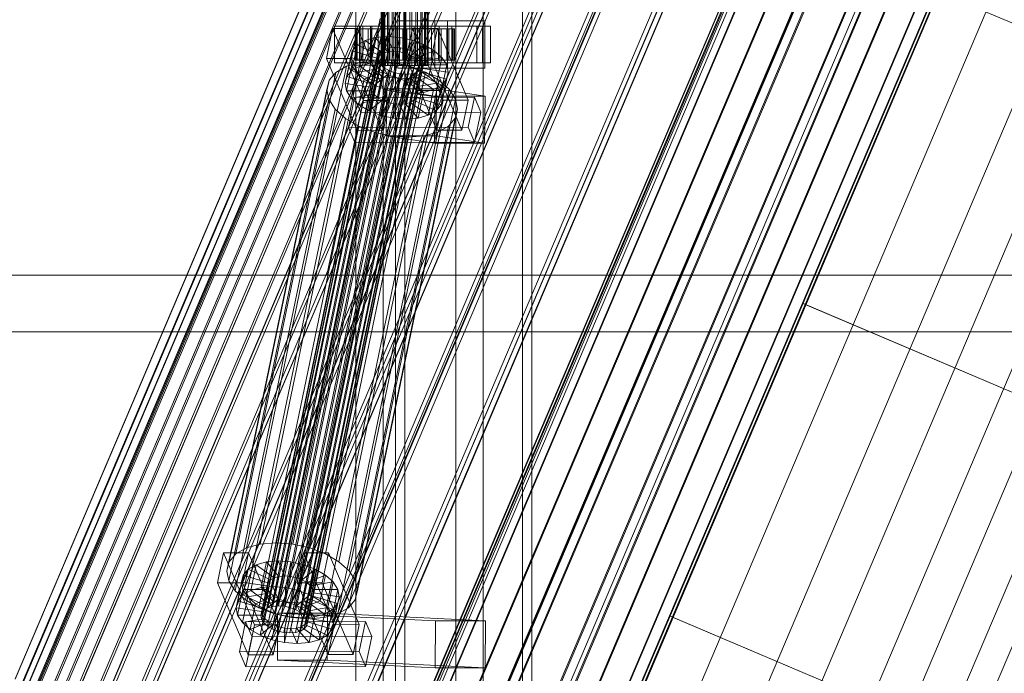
# Model space of a CAD drawing. Header units: millimetres. Extents: x -4738 to 65662, y -68080 to 6847.
# Tile 521 of 656: x 18107 to 18484, y -18381 to -18130. Entities that reach past the tile are written whole.
import ezdxf

# ---------------------------------------------------------------- set-up
doc = ezdxf.new("R2010")
doc.units = ezdxf.units.MM
doc.layers.add('superior_C02', color=7, linetype='Continuous', lineweight=0)
doc.layers.add('superior_C10', color=7, linetype='Continuous', lineweight=0)

msp = doc.modelspace()

# ---------------------------------------------------------------- linework, layer by layer
at = {"layer": 'superior_C02'}
for p, q in [((18235.837, -17550), (18235.837, -18450)), ((18246.269, -18450), (18246.269, -17550)), ((18274.019, -18450), (18274.019, -17550)), ((18284.451, -17550), (18284.451, -18450)), ((18250.979, -17575), (18250.979, -18425)), ((18254.556, -18425), (18254.556, -17575)), ((18299.47, -18425), (18299.47, -17575)), ((18303.047, -17575), (18303.047, -18425)), ((18245.488, -18148), (18245.488, -17852)), ((18245.699, -18148), (18245.699, -17852)), ((18245.889, -18148), (18245.889, -17852)), ((18246.509, -18148), (18246.509, -17852)), ((18246.876, -18148), (18246.876, -17852)), ((18247.862, -18148), (18247.862, -17852)), ((18248.382, -18148), (18248.382, -17852)), ((18249.666, -18148), (18249.666, -17852)), ((18250.303, -18148), (18250.303, -17852)), ((18251.798, -18148), (18251.798, -17852)), ((18252.508, -18148), (18252.508, -17852)), ((18254.113, -18148), (18254.113, -17852)), ((18254.848, -18148), (18254.848, -17852)), ((18256.453, -18148), (18256.453, -17852)), ((18257.163, -18148), (18257.163, -17852)), ((18258.658, -18148), (18258.658, -17852)), ((18259.295, -18148), (18259.295, -17852)), ((18260.579, -18148), (18260.579, -17852)), ((18261.099, -18148), (18261.099, -17852)), ((18262.084, -18148), (18262.084, -17852)), ((18262.452, -18148), (18262.452, -17852)), ((18263.071, -17852), (18263.071, -18148)), ((18263.262, -18148), (18263.262, -17852)), ((18263.473, -18148), (18263.473, -17852)), ((18245.131, -18130), (18224.729, -18228.298)), ((18226.507, -18228.298), (18246.91, -18130)), ((18270.881, -18131), (18251.79, -18131)), ((18251.79, -18131), (18251.79, -18149)), ((18265.977, -18131), (18251.79, -18131)), ((18265.977, -18149), (18265.977, -18131)), ((18265.977, -18131), (18285.068, -18131)), ((18270.881, -18149), (18270.881, -18131)), ((18270.881, -18131), (18285.068, -18131)), ((18285.068, -18131), (18285.068, -18149)), ((18226.891, -18133.859), (18224.511, -18145.327)), ((18236.437, -18133.847), (18226.891, -18133.859)), ((18238.642, -18161.391), (18226.891, -18133.859)), ((18237.125, -18133), (18227.58, -18133)), ((18227.58, -18133), (18227.58, -18147)), ((18241.886, -18133), (18227.58, -18133)), ((18234.057, -18145.315), (18236.437, -18133.847)), ((18235.942, -18134), (18235.496, -18134)), ((18235.496, -18134), (18245.488, -18134)), ((18235.496, -18146), (18235.496, -18134)), ((18235.496, -18134), (18236.344, -18134)), ((18237.652, -18134), (18235.942, -18134)), ((18235.942, -18134), (18245.699, -18134)), ((18235.942, -18146), (18235.942, -18134)), ((18236.344, -18134), (18245.889, -18134)), ((18236.344, -18146), (18236.344, -18134)), ((18236.344, -18134), (18238.428, -18134)), ((18236.437, -18133.847), (18248.187, -18161.379)), ((18237.125, -18147), (18237.125, -18133)), ((18237.125, -18133), (18251.432, -18133)), ((18240.508, -18134), (18237.652, -18134)), ((18237.652, -18134), (18246.509, -18134)), ((18237.652, -18146), (18237.652, -18134)), ((18284.245, -18133), (18238.426, -18133)), ((18238.426, -18133), (18238.426, -18147)), ((18241.407, -18133), (18238.426, -18133)), ((18238.428, -18134), (18246.876, -18134)), ((18238.428, -18146), (18238.428, -18134)), ((18238.428, -18134), (18241.605, -18134)), ((18244.316, -18134), (18240.508, -18134)), ((18240.508, -18134), (18247.862, -18134)), ((18240.508, -18146), (18240.508, -18134)), ((18241.407, -18147), (18241.407, -18133)), ((18241.407, -18133), (18287.225, -18133)), ((18241.605, -18134), (18248.382, -18134)), ((18241.605, -18146), (18241.605, -18134)), ((18241.605, -18134), (18245.66, -18134)), ((18241.886, -18147), (18241.886, -18133)), ((18241.886, -18133), (18251.432, -18133)), ((18248.817, -18134), (18244.316, -18134)), ((18244.316, -18134), (18249.666, -18134)), ((18244.316, -18146), (18244.316, -18134)), ((18245.488, -18134), (18245.699, -18134)), ((18245.488, -18134), (18245.488, -18146)), ((18245.889, -18134), (18245.488, -18134)), ((18245.66, -18134), (18250.303, -18134)), ((18245.66, -18146), (18245.66, -18134)), ((18245.66, -18134), (18250.316, -18134)), ((18245.699, -18134), (18246.509, -18134)), ((18245.699, -18134), (18245.699, -18146)), ((18245.889, -18134), (18245.889, -18146)), ((18246.876, -18134), (18245.889, -18134)), ((18246.509, -18134), (18247.862, -18134)), ((18246.509, -18134), (18246.509, -18146)), ((18246.876, -18134), (18246.876, -18146)), ((18248.382, -18134), (18246.876, -18134)), ((18247.862, -18134), (18249.666, -18134)), ((18247.862, -18134), (18247.862, -18146)), ((18248.382, -18134), (18248.382, -18146)), ((18250.303, -18134), (18248.382, -18134)), ((18253.704, -18134), (18248.817, -18134)), ((18248.817, -18134), (18251.798, -18134)), ((18248.817, -18146), (18248.817, -18134)), ((18249.666, -18134), (18251.798, -18134)), ((18249.666, -18134), (18249.666, -18146)), ((18250.303, -18134), (18250.303, -18146)), ((18252.508, -18134), (18250.303, -18134)), ((18250.316, -18134), (18252.508, -18134)), ((18250.316, -18146), (18250.316, -18134)), ((18250.316, -18134), (18255.256, -18134)), ((18251.432, -18133), (18251.432, -18147)), ((18251.798, -18134), (18254.113, -18134)), ((18251.798, -18134), (18251.798, -18146)), ((18252.508, -18134), (18252.508, -18146)), ((18254.848, -18134), (18252.508, -18134)), ((18258.644, -18134), (18253.704, -18134)), ((18253.704, -18134), (18254.113, -18134)), ((18253.704, -18146), (18253.704, -18134)), ((18254.113, -18134), (18256.453, -18134)), ((18254.113, -18134), (18254.113, -18146)), ((18255.256, -18134), (18254.848, -18134)), ((18254.848, -18134), (18254.848, -18146)), ((18257.163, -18134), (18254.848, -18134)), ((18257.437, -18133.821), (18255.057, -18145.289)), ((18255.256, -18146), (18255.256, -18134)), ((18255.256, -18134), (18260.143, -18134)), ((18258.644, -18134), (18256.453, -18134)), ((18256.453, -18134), (18258.658, -18134)), ((18256.453, -18134), (18256.453, -18146)), ((18260.143, -18134), (18257.163, -18134)), ((18257.163, -18134), (18257.163, -18146)), ((18259.295, -18134), (18257.163, -18134)), ((18266.982, -18133.809), (18257.437, -18133.821)), ((18269.187, -18161.353), (18257.437, -18133.821)), ((18267.671, -18133), (18258.125, -18133)), ((18258.125, -18133), (18258.125, -18147)), ((18272.432, -18133), (18258.125, -18133)), ((18263.301, -18134), (18258.644, -18134)), ((18258.644, -18146), (18258.644, -18134)), ((18263.301, -18134), (18258.658, -18134)), ((18258.658, -18134), (18260.579, -18134)), ((18258.658, -18134), (18258.658, -18146)), ((18264.645, -18134), (18259.295, -18134)), ((18259.295, -18134), (18259.295, -18146)), ((18261.099, -18134), (18259.295, -18134)), ((18260.143, -18146), (18260.143, -18134)), ((18260.143, -18134), (18264.645, -18134)), ((18267.356, -18134), (18260.579, -18134)), ((18260.579, -18134), (18262.084, -18134)), ((18260.579, -18134), (18260.579, -18146)), ((18268.453, -18134), (18261.099, -18134)), ((18261.099, -18134), (18261.099, -18146)), ((18262.452, -18134), (18261.099, -18134)), ((18270.533, -18134), (18262.084, -18134)), ((18262.084, -18134), (18263.071, -18134)), ((18262.084, -18134), (18262.084, -18146)), ((18271.309, -18134), (18262.452, -18134)), ((18262.452, -18134), (18262.452, -18146)), ((18263.262, -18134), (18262.452, -18134)), ((18263.071, -18134), (18272.617, -18134)), ((18263.071, -18146), (18263.071, -18134)), ((18263.071, -18134), (18263.473, -18134)), ((18273.019, -18134), (18263.262, -18134)), ((18263.262, -18134), (18263.262, -18146)), ((18263.473, -18134), (18263.262, -18134)), ((18267.356, -18134), (18263.301, -18134)), ((18263.301, -18146), (18263.301, -18134)), ((18273.465, -18134), (18263.473, -18134)), ((18263.473, -18134), (18263.473, -18146)), ((18264.602, -18145.277), (18266.982, -18133.809)), ((18264.645, -18146), (18264.645, -18134)), ((18264.645, -18134), (18268.453, -18134)), ((18266.982, -18133.809), (18278.733, -18161.341)), ((18270.533, -18134), (18267.356, -18134)), ((18267.356, -18146), (18267.356, -18134)), ((18267.671, -18147), (18267.671, -18133)), ((18267.671, -18133), (18281.977, -18133)), ((18268.453, -18146), (18268.453, -18134)), ((18268.453, -18134), (18271.309, -18134)), ((18272.617, -18134), (18270.533, -18134)), ((18270.533, -18146), (18270.533, -18134)), ((18271.309, -18146), (18271.309, -18134)), ((18271.309, -18134), (18273.019, -18134)), ((18272.432, -18147), (18272.432, -18133)), ((18272.432, -18133), (18281.977, -18133)), ((18272.617, -18134), (18272.617, -18146)), ((18273.465, -18134), (18272.617, -18134)), ((18273.019, -18146), (18273.019, -18134)), ((18273.019, -18134), (18273.465, -18134)), ((18273.465, -18146), (18273.465, -18134)), ((18281.977, -18133), (18281.977, -18147)), ((18284.245, -18147), (18284.245, -18133)), ((18284.245, -18133), (18287.225, -18133)), ((18287.225, -18133), (18287.225, -18147)), ((18239.301, -18138.419), (18236.284, -18140.156)), ((18237.261, -18148.249), (18239.301, -18138.419)), ((18243.21, -18137.325), (18239.301, -18138.419)), ((18239.301, -18138.419), (18246.194, -18143.38)), ((18241.17, -18147.155), (18243.21, -18137.325)), ((18247.746, -18136.948), (18243.21, -18137.325)), ((18243.21, -18137.325), (18248.046, -18142.862)), ((18245.706, -18146.777), (18247.746, -18136.948)), ((18252.599, -18137.313), (18247.746, -18136.948)), ((18247.746, -18136.948), (18250.194, -18142.683)), ((18250.558, -18147.143), (18252.599, -18137.313)), ((18252.599, -18137.313), (18252.493, -18142.856)), ((18257.437, -18138.396), (18252.599, -18137.313)), ((18257.437, -18138.396), (18254.785, -18143.369)), ((18255.397, -18148.226), (18257.437, -18138.396)), ((18261.933, -18140.123), (18257.437, -18138.396)), ((18200.729, -18356.363), (18245.105, -18142.565)), ((18202.158, -18355.541), (18246.534, -18141.742)), ((18204.01, -18355.022), (18248.386, -18141.224)), ((18206.159, -18354.844), (18250.534, -18141.045)), ((18208.457, -18355.017), (18252.833, -18141.218)), ((18210.749, -18355.53), (18255.125, -18141.731)), ((18212.879, -18356.348), (18257.254, -18142.549)), ((18232.325, -18152.246), (18234.365, -18142.416)), ((18234.365, -18142.416), (18233.675, -18145.047)), ((18234.244, -18149.985), (18236.284, -18140.156)), ((18236.284, -18140.156), (18234.365, -18142.416)), ((18234.365, -18142.416), (18243.856, -18145.274)), ((18236.284, -18140.156), (18244.765, -18144.203)), ((18245.105, -18142.565), (18244.196, -18143.635)), ((18246.534, -18141.742), (18245.105, -18142.565)), ((18248.386, -18141.224), (18246.534, -18141.742)), ((18250.534, -18141.045), (18248.386, -18141.224)), ((18252.833, -18141.218), (18250.534, -18141.045)), ((18255.125, -18141.731), (18252.833, -18141.218)), ((18257.254, -18142.549), (18255.125, -18141.731)), ((18261.933, -18140.123), (18256.914, -18144.188)), ((18259.076, -18143.617), (18257.254, -18142.549)), ((18265.778, -18142.377), (18258.736, -18145.255)), ((18259.893, -18149.953), (18261.933, -18140.123)), ((18265.778, -18142.377), (18261.933, -18140.123)), ((18263.738, -18152.207), (18265.778, -18142.377)), ((18268.712, -18145.003), (18265.778, -18142.377)), ((18199.493, -18358.68), (18243.869, -18144.881)), ((18199.771, -18360.017), (18244.146, -18146.218)), ((18199.82, -18357.434), (18244.196, -18143.635)), ((18214.7, -18357.415), (18259.076, -18143.617)), ((18216.09, -18358.659), (18260.465, -18144.861)), ((18261.328, -18146.196), (18216.953, -18359.995)), ((18224.511, -18145.327), (18234.057, -18145.315)), ((18224.511, -18145.327), (18236.262, -18172.859)), ((18231.635, -18154.877), (18233.675, -18145.047)), ((18233.675, -18145.047), (18243.529, -18146.52)), ((18233.675, -18145.047), (18234.261, -18147.868)), ((18245.807, -18172.847), (18234.057, -18145.315)), ((18245.488, -18146), (18235.496, -18146)), ((18235.496, -18146), (18235.942, -18146)), ((18236.344, -18146), (18235.496, -18146)), ((18245.699, -18146), (18235.942, -18146)), ((18235.942, -18146), (18237.652, -18146)), ((18245.889, -18146), (18236.344, -18146)), ((18238.428, -18146), (18236.344, -18146)), ((18246.509, -18146), (18237.652, -18146)), ((18237.652, -18146), (18240.508, -18146)), ((18246.876, -18146), (18238.428, -18146)), ((18241.605, -18146), (18238.428, -18146)), ((18247.862, -18146), (18240.508, -18146)), ((18240.508, -18146), (18244.316, -18146)), ((18248.382, -18146), (18241.605, -18146)), ((18245.66, -18146), (18241.605, -18146)), ((18243.856, -18145.274), (18241.815, -18155.103)), ((18244.765, -18144.203), (18242.724, -18154.033)), ((18243.529, -18146.52), (18243.856, -18145.274)), ((18243.856, -18145.274), (18244.765, -18144.203)), ((18244.196, -18143.635), (18243.869, -18144.881)), ((18243.869, -18144.881), (18244.146, -18146.218)), ((18244.146, -18146.218), (18245.009, -18147.554)), ((18246.194, -18143.38), (18244.154, -18153.21)), ((18249.666, -18146), (18244.316, -18146)), ((18244.316, -18146), (18248.817, -18146)), ((18244.765, -18144.203), (18246.194, -18143.38)), ((18245.699, -18146), (18245.488, -18146)), ((18245.488, -18146), (18245.889, -18146)), ((18250.303, -18146), (18245.66, -18146)), ((18250.316, -18146), (18245.66, -18146)), ((18246.509, -18146), (18245.699, -18146)), ((18245.889, -18146), (18246.876, -18146)), ((18248.046, -18142.862), (18246.005, -18152.692)), ((18246.194, -18143.38), (18248.046, -18142.862)), ((18247.862, -18146), (18246.509, -18146)), ((18246.876, -18146), (18248.382, -18146)), ((18249.666, -18146), (18247.862, -18146)), ((18248.046, -18142.862), (18250.194, -18142.683)), ((18250.194, -18142.683), (18248.154, -18152.513)), ((18248.382, -18146), (18250.303, -18146)), ((18251.798, -18146), (18248.817, -18146)), ((18248.817, -18146), (18253.704, -18146)), ((18251.798, -18146), (18249.666, -18146)), ((18250.194, -18142.683), (18252.493, -18142.856)), ((18250.303, -18146), (18252.508, -18146)), ((18252.508, -18146), (18250.316, -18146)), ((18255.256, -18146), (18250.316, -18146)), ((18252.493, -18142.856), (18250.452, -18152.686)), ((18254.113, -18146), (18251.798, -18146)), ((18252.493, -18142.856), (18254.785, -18143.369)), ((18252.508, -18146), (18254.848, -18146)), ((18254.785, -18143.369), (18252.744, -18153.199)), ((18254.113, -18146), (18253.704, -18146)), ((18253.704, -18146), (18258.644, -18146)), ((18256.453, -18146), (18254.113, -18146)), ((18254.785, -18143.369), (18256.914, -18144.188)), ((18254.848, -18146), (18255.256, -18146)), ((18254.848, -18146), (18257.163, -18146)), ((18256.914, -18144.188), (18254.874, -18154.017)), ((18255.057, -18145.289), (18264.602, -18145.277)), ((18255.057, -18145.289), (18266.807, -18172.821)), ((18260.143, -18146), (18255.256, -18146)), ((18258.658, -18146), (18256.453, -18146)), ((18256.453, -18146), (18258.644, -18146)), ((18258.736, -18145.255), (18256.695, -18155.085)), ((18256.914, -18144.188), (18258.736, -18145.255)), ((18257.163, -18146), (18260.143, -18146)), ((18257.163, -18146), (18259.295, -18146)), ((18258.644, -18146), (18263.301, -18146)), ((18260.579, -18146), (18258.658, -18146)), ((18258.658, -18146), (18263.301, -18146)), ((18258.736, -18145.255), (18260.125, -18146.499)), ((18260.465, -18144.861), (18259.076, -18143.617)), ((18259.295, -18146), (18264.645, -18146)), ((18259.295, -18146), (18261.099, -18146)), ((18268.712, -18145.003), (18260.125, -18146.499)), ((18264.645, -18146), (18260.143, -18146)), ((18261.328, -18146.196), (18260.465, -18144.861)), ((18262.084, -18146), (18260.579, -18146)), ((18260.579, -18146), (18267.356, -18146)), ((18261.099, -18146), (18268.453, -18146)), ((18261.099, -18146), (18262.452, -18146)), ((18261.606, -18147.533), (18261.328, -18146.196)), ((18263.071, -18146), (18262.084, -18146)), ((18262.084, -18146), (18270.533, -18146)), ((18262.452, -18146), (18271.309, -18146)), ((18262.452, -18146), (18263.262, -18146)), ((18272.617, -18146), (18263.071, -18146)), ((18263.473, -18146), (18263.071, -18146)), ((18263.262, -18146), (18273.019, -18146)), ((18263.262, -18146), (18263.473, -18146)), ((18263.301, -18146), (18267.356, -18146)), ((18263.473, -18146), (18273.465, -18146)), ((18276.353, -18172.809), (18264.602, -18145.277)), ((18268.453, -18146), (18264.645, -18146)), ((18266.672, -18154.833), (18268.712, -18145.003)), ((18267.356, -18146), (18270.533, -18146)), ((18271.309, -18146), (18268.453, -18146)), ((18270.534, -18147.823), (18268.712, -18145.003)), ((18270.533, -18146), (18272.617, -18146)), ((18273.019, -18146), (18271.309, -18146)), ((18272.617, -18146), (18273.465, -18146)), ((18273.465, -18146), (18273.019, -18146)), ((18193.915, -18332.659), (18232.169, -18148.35)), ((18199.141, -18331.197), (18237.396, -18146.887)), ((18200.634, -18361.352), (18245.009, -18147.554)), ((18202.024, -18362.596), (18246.399, -18148.798)), ((18203.845, -18363.664), (18248.221, -18149.865)), ((18205.204, -18330.692), (18243.459, -18146.383)), ((18211.691, -18331.181), (18249.946, -18146.872)), ((18215.995, -18363.648), (18260.37, -18149.85)), ((18216.903, -18362.578), (18261.279, -18148.779)), ((18217.23, -18361.332), (18261.606, -18147.533)), ((18218.16, -18332.629), (18256.415, -18148.32)), ((18227.58, -18147), (18237.125, -18147)), ((18227.58, -18147), (18241.886, -18147)), ((18232.169, -18148.35), (18228.136, -18150.672)), ((18237.396, -18146.887), (18232.169, -18148.35)), ((18232.221, -18157.698), (18234.261, -18147.868)), ((18232.325, -18152.246), (18234.244, -18149.985)), ((18234.244, -18149.985), (18237.261, -18148.249)), ((18242.724, -18154.033), (18234.244, -18149.985)), ((18234.261, -18147.868), (18243.806, -18147.856)), ((18234.261, -18147.868), (18236.083, -18150.688)), ((18236.083, -18150.688), (18244.669, -18149.192)), ((18251.432, -18147), (18237.125, -18147)), ((18237.261, -18148.249), (18241.17, -18147.155)), ((18244.154, -18153.21), (18237.261, -18148.249)), ((18243.459, -18146.383), (18237.396, -18146.887)), ((18238.426, -18147), (18284.245, -18147)), ((18238.426, -18147), (18241.407, -18147)), ((18241.17, -18147.155), (18245.706, -18146.777)), ((18246.005, -18152.692), (18241.17, -18147.155)), ((18287.225, -18147), (18241.407, -18147)), ((18243.529, -18146.52), (18241.489, -18156.35)), ((18243.806, -18147.856), (18241.766, -18157.686)), ((18251.432, -18147), (18241.886, -18147)), ((18244.669, -18149.192), (18242.629, -18159.022)), ((18249.946, -18146.872), (18243.459, -18146.383)), ((18243.806, -18147.856), (18243.529, -18146.52)), ((18244.669, -18149.192), (18243.806, -18147.856)), ((18246.059, -18150.436), (18244.669, -18149.192)), ((18245.009, -18147.554), (18246.399, -18148.798)), ((18245.889, -18148), (18245.488, -18148)), ((18245.488, -18148), (18245.699, -18148)), ((18245.699, -18148), (18246.509, -18148)), ((18248.154, -18152.513), (18245.706, -18146.777)), ((18245.706, -18146.777), (18250.558, -18147.143)), ((18246.876, -18148), (18245.889, -18148)), ((18246.399, -18148.798), (18248.221, -18149.865)), ((18246.509, -18148), (18247.862, -18148)), ((18248.382, -18148), (18246.876, -18148)), ((18247.862, -18148), (18249.666, -18148)), ((18248.221, -18149.865), (18250.35, -18150.683)), ((18250.303, -18148), (18248.382, -18148)), ((18249.666, -18148), (18251.798, -18148)), ((18256.415, -18148.32), (18249.946, -18146.872)), ((18252.508, -18148), (18250.303, -18148)), ((18250.452, -18152.686), (18250.558, -18147.143)), ((18250.558, -18147.143), (18255.397, -18148.226)), ((18251.79, -18149), (18270.881, -18149)), ((18265.977, -18149), (18251.79, -18149)), ((18251.798, -18148), (18254.113, -18148)), ((18254.848, -18148), (18252.508, -18148)), ((18252.744, -18153.199), (18255.397, -18148.226)), ((18254.113, -18148), (18256.453, -18148)), ((18257.163, -18148), (18254.848, -18148)), ((18254.874, -18154.017), (18259.893, -18149.953)), ((18255.397, -18148.226), (18259.893, -18149.953)), ((18262.424, -18150.629), (18256.415, -18148.32)), ((18256.453, -18148), (18258.658, -18148)), ((18259.295, -18148), (18257.163, -18148)), ((18260.125, -18146.499), (18258.085, -18156.329)), ((18258.125, -18147), (18267.671, -18147)), ((18258.125, -18147), (18272.432, -18147)), ((18258.658, -18148), (18260.579, -18148)), ((18258.941, -18150.672), (18260.37, -18149.85)), ((18258.948, -18157.665), (18260.988, -18147.835)), ((18261.266, -18149.171), (18259.226, -18159.001)), ((18261.099, -18148), (18259.295, -18148)), ((18259.893, -18149.953), (18263.738, -18152.207)), ((18260.125, -18146.499), (18260.988, -18147.835)), ((18260.37, -18149.85), (18261.279, -18148.779)), ((18260.579, -18148), (18262.084, -18148)), ((18261.266, -18149.171), (18260.939, -18150.417)), ((18260.988, -18147.835), (18270.534, -18147.823)), ((18260.988, -18147.835), (18261.266, -18149.171)), ((18262.452, -18148), (18261.099, -18148)), ((18271.12, -18150.644), (18261.266, -18149.171)), ((18261.279, -18148.779), (18261.606, -18147.533)), ((18262.084, -18148), (18263.071, -18148)), ((18263.262, -18148), (18262.452, -18148)), ((18263.071, -18148), (18263.473, -18148)), ((18263.473, -18148), (18263.262, -18148)), ((18285.068, -18149), (18265.977, -18149)), ((18281.977, -18147), (18267.671, -18147)), ((18270.534, -18147.823), (18268.494, -18157.653)), ((18271.12, -18150.644), (18270.534, -18147.823)), ((18285.068, -18149), (18270.881, -18149)), ((18281.977, -18147), (18272.432, -18147)), ((18287.225, -18147), (18284.245, -18147)), ((18187.316, -18338.003), (18225.571, -18153.694)), ((18189.881, -18334.981), (18228.136, -18150.672)), ((18205.974, -18364.482), (18250.35, -18150.683)), ((18208.267, -18364.995), (18252.642, -18151.196)), ((18210.565, -18365.168), (18254.941, -18151.369)), ((18212.714, -18364.989), (18257.089, -18151.191)), ((18214.565, -18364.471), (18258.941, -18150.672)), ((18224.17, -18334.938), (18262.424, -18150.629)), ((18225.571, -18153.694), (18224.648, -18157.211)), ((18228.136, -18150.672), (18225.571, -18153.694)), ((18229.311, -18337.95), (18267.565, -18153.641)), ((18231.635, -18154.877), (18232.325, -18152.246)), ((18241.815, -18155.103), (18232.325, -18152.246)), ((18234.042, -18160.518), (18236.083, -18150.688)), ((18236.083, -18150.688), (18239.016, -18153.314)), ((18236.976, -18163.144), (18239.016, -18153.314)), ((18239.016, -18153.314), (18246.059, -18150.436)), ((18239.016, -18153.314), (18242.862, -18155.567)), ((18244.154, -18153.21), (18242.724, -18154.033)), ((18242.862, -18155.567), (18247.881, -18151.503)), ((18246.059, -18150.436), (18244.019, -18160.266)), ((18246.005, -18152.692), (18244.154, -18153.21)), ((18247.881, -18151.503), (18245.84, -18161.333)), ((18248.154, -18152.513), (18246.005, -18152.692)), ((18247.881, -18151.503), (18246.059, -18150.436)), ((18247.357, -18157.295), (18250.01, -18152.321)), ((18250.01, -18152.321), (18247.881, -18151.503)), ((18250.01, -18152.321), (18247.97, -18162.151)), ((18250.452, -18152.686), (18248.154, -18152.513)), ((18252.302, -18152.835), (18250.01, -18152.321)), ((18252.302, -18152.835), (18250.262, -18162.664)), ((18250.35, -18150.683), (18252.642, -18151.196)), ((18252.744, -18153.199), (18250.452, -18152.686)), ((18252.196, -18158.378), (18252.302, -18152.835)), ((18254.601, -18153.008), (18252.302, -18152.835)), ((18254.601, -18153.008), (18252.56, -18162.837)), ((18252.642, -18151.196), (18254.941, -18151.369)), ((18254.874, -18154.017), (18252.744, -18153.199)), ((18256.749, -18152.829), (18254.601, -18153.008)), ((18257.049, -18158.743), (18254.601, -18153.008)), ((18256.749, -18152.829), (18254.709, -18162.659)), ((18254.941, -18151.369), (18257.089, -18151.191)), ((18258.601, -18152.311), (18256.561, -18162.14)), ((18256.695, -18155.085), (18263.738, -18152.207)), ((18258.601, -18152.311), (18256.749, -18152.829)), ((18261.584, -18158.366), (18256.749, -18152.829)), ((18257.089, -18151.191), (18258.941, -18150.672)), ((18260.03, -18151.488), (18257.99, -18161.318)), ((18260.03, -18151.488), (18258.601, -18152.311)), ((18265.494, -18157.272), (18258.601, -18152.311)), ((18260.939, -18150.417), (18258.899, -18160.247)), ((18260.939, -18150.417), (18260.03, -18151.488)), ((18268.511, -18155.535), (18260.03, -18151.488)), ((18270.43, -18153.275), (18260.939, -18150.417)), ((18267.565, -18153.641), (18262.424, -18150.629)), ((18263.738, -18152.207), (18266.672, -18154.833)), ((18271.487, -18157.152), (18267.565, -18153.641)), ((18268.389, -18163.105), (18270.43, -18153.275)), ((18268.511, -18155.535), (18270.43, -18153.275)), ((18269.079, -18160.474), (18271.12, -18150.644)), ((18270.43, -18153.275), (18271.12, -18150.644)), ((18186.394, -18341.52), (18224.648, -18157.211)), ((18224.648, -18157.211), (18225.431, -18160.982)), ((18241.489, -18156.35), (18231.635, -18154.877)), ((18232.221, -18157.698), (18231.635, -18154.877)), ((18233.232, -18341.461), (18271.487, -18157.152)), ((18240.822, -18165.397), (18242.862, -18155.567)), ((18241.815, -18155.103), (18241.489, -18156.35)), ((18241.489, -18156.35), (18241.766, -18157.686)), ((18242.724, -18154.033), (18241.815, -18155.103)), ((18242.862, -18155.567), (18247.357, -18157.295)), ((18245.317, -18167.125), (18247.357, -18157.295)), ((18247.586, -18156.962), (18247.339, -18174.943)), ((18247.357, -18157.295), (18252.196, -18158.378)), ((18266.677, -18156.962), (18247.586, -18156.962)), ((18266.095, -18159.83), (18247.586, -18156.962)), ((18256.695, -18155.085), (18254.874, -18154.017)), ((18258.085, -18156.329), (18256.695, -18155.085)), ((18258.085, -18156.329), (18266.672, -18154.833)), ((18258.948, -18157.665), (18258.085, -18156.329)), ((18268.494, -18157.653), (18258.948, -18157.665)), ((18261.584, -18158.366), (18265.494, -18157.272)), ((18263.453, -18167.102), (18265.494, -18157.272)), ((18265.494, -18157.272), (18268.511, -18155.535)), ((18266.429, -18174.943), (18266.677, -18156.962)), ((18266.47, -18165.365), (18268.511, -18155.535)), ((18266.672, -18154.833), (18268.494, -18157.653)), ((18266.677, -18156.962), (18285.186, -18159.83)), ((18268.494, -18157.653), (18269.079, -18160.474)), ((18273.923, -18160.922), (18271.487, -18157.152)), ((18187.177, -18345.291), (18225.431, -18160.982)), ((18225.431, -18160.982), (18227.867, -18164.752)), ((18241.766, -18157.686), (18232.221, -18157.698)), ((18234.042, -18160.518), (18232.221, -18157.698)), ((18235.289, -18160.247), (18232.908, -18171.715)), ((18242.629, -18159.022), (18234.042, -18160.518)), ((18236.976, -18163.144), (18234.042, -18160.518)), ((18281.107, -18160.19), (18235.289, -18160.247)), ((18237.737, -18165.983), (18235.289, -18160.247)), ((18273.923, -18160.922), (18235.668, -18345.231)), ((18236.262, -18172.859), (18238.642, -18161.391)), ((18244.019, -18160.266), (18236.976, -18163.144)), ((18238.642, -18161.391), (18248.187, -18161.379)), ((18245.84, -18161.333), (18240.822, -18165.397)), ((18241.766, -18157.686), (18242.629, -18159.022)), ((18242.629, -18159.022), (18244.019, -18160.266)), ((18244.019, -18160.266), (18245.84, -18161.333)), ((18248.187, -18161.379), (18245.807, -18172.847)), ((18245.84, -18161.333), (18247.97, -18162.151)), ((18250.156, -18168.208), (18252.196, -18158.378)), ((18252.196, -18158.378), (18257.049, -18158.743)), ((18255.008, -18168.573), (18257.049, -18158.743)), ((18256.561, -18162.14), (18257.99, -18161.318)), ((18257.049, -18158.743), (18261.584, -18158.366)), ((18257.99, -18161.318), (18258.899, -18160.247)), ((18257.99, -18161.318), (18266.47, -18165.365)), ((18258.899, -18160.247), (18259.226, -18159.001)), ((18258.899, -18160.247), (18268.389, -18163.105)), ((18259.226, -18159.001), (18258.948, -18157.665)), ((18259.226, -18159.001), (18269.079, -18160.474)), ((18259.544, -18168.196), (18261.584, -18158.366)), ((18265.848, -18177.811), (18266.095, -18159.83)), ((18266.095, -18159.83), (18285.186, -18159.83)), ((18266.807, -18172.821), (18269.187, -18161.353)), ((18269.079, -18160.474), (18268.389, -18163.105)), ((18269.187, -18161.353), (18278.733, -18161.341)), ((18274.706, -18164.693), (18273.923, -18160.922)), ((18278.733, -18161.341), (18276.353, -18172.809)), ((18278.727, -18171.658), (18281.107, -18160.19)), ((18281.107, -18160.19), (18283.555, -18165.926)), ((18285.186, -18159.83), (18284.938, -18177.811)), ((18189.612, -18349.061), (18227.867, -18164.752)), ((18227.867, -18164.752), (18231.789, -18168.263)), ((18236.451, -18349.002), (18274.706, -18164.693)), ((18240.822, -18165.397), (18236.976, -18163.144)), ((18247.97, -18162.151), (18245.317, -18167.125)), ((18247.97, -18162.151), (18250.262, -18162.664)), ((18250.262, -18162.664), (18250.156, -18168.208)), ((18250.262, -18162.664), (18252.56, -18162.837)), ((18252.56, -18162.837), (18254.709, -18162.659)), ((18252.56, -18162.837), (18255.008, -18168.573)), ((18254.709, -18162.659), (18256.561, -18162.14)), ((18254.709, -18162.659), (18259.544, -18168.196)), ((18256.561, -18162.14), (18263.453, -18167.102)), ((18268.389, -18163.105), (18266.47, -18165.365)), ((18273.783, -18168.21), (18274.706, -18164.693)), ((18193.534, -18352.572), (18231.789, -18168.263)), ((18231.789, -18168.263), (18236.93, -18171.275)), ((18235.356, -18177.451), (18237.737, -18165.983)), ((18235.529, -18352.519), (18273.783, -18168.21)), ((18237.737, -18165.983), (18283.555, -18165.926)), ((18245.317, -18167.125), (18240.822, -18165.397)), ((18250.156, -18168.208), (18245.317, -18167.125)), ((18255.008, -18168.573), (18250.156, -18168.208)), ((18259.544, -18168.196), (18255.008, -18168.573)), ((18263.453, -18167.102), (18259.544, -18168.196)), ((18266.47, -18165.365), (18263.453, -18167.102)), ((18271.218, -18171.232), (18273.783, -18168.21)), ((18283.555, -18165.926), (18281.175, -18177.394)), ((18198.675, -18355.584), (18236.93, -18171.275)), ((18232.908, -18171.715), (18278.727, -18171.658)), ((18232.908, -18171.715), (18235.356, -18177.451)), ((18232.963, -18355.541), (18271.218, -18171.232)), ((18236.93, -18171.275), (18242.939, -18173.584)), ((18267.185, -18173.554), (18271.218, -18171.232)), ((18281.175, -18177.394), (18278.727, -18171.658)), ((18204.684, -18357.893), (18242.939, -18173.584)), ((18211.153, -18359.341), (18249.408, -18175.032)), ((18217.64, -18359.83), (18255.895, -18175.521)), ((18223.704, -18359.326), (18261.958, -18175.016)), ((18228.93, -18357.863), (18267.185, -18173.554)), ((18245.807, -18172.847), (18236.262, -18172.859)), ((18242.939, -18173.584), (18249.408, -18175.032)), ((18247.339, -18174.943), (18266.429, -18174.943)), ((18265.848, -18177.811), (18247.339, -18174.943)), ((18249.408, -18175.032), (18255.895, -18175.521)), ((18255.895, -18175.521), (18261.958, -18175.016)), ((18261.958, -18175.016), (18267.185, -18173.554)), ((18284.938, -18177.811), (18266.429, -18174.943)), ((18276.353, -18172.809), (18266.807, -18172.821)), ((18281.175, -18177.394), (18235.356, -18177.451)), ((18284.938, -18177.811), (18265.848, -18177.811)), ((18224.729, -18228.298), (17288.772, -18228.298)), ((17290.55, -18228.298), (18226.507, -18228.298)), ((18224.729, -18228.298), (18226.507, -18228.298)), ((19160.686, -18228.298), (18224.729, -18228.298)), ((18226.507, -18228.298), (19162.465, -18228.298)), ((24634.01, -18250), (15575.415, -18250)), ((15576.913, -18250), (24635.508, -18250)), ((18199.141, -18331.197), (18205.204, -18330.692)), ((18205.204, -18330.692), (18211.691, -18331.181)), ((18185.236, -18334.551), (18182.856, -18346.02)), ((18194.782, -18334.539), (18185.236, -18334.551)), ((18196.987, -18362.083), (18185.236, -18334.551)), ((18189.881, -18334.981), (18193.915, -18332.659)), ((18192.401, -18346.008), (18194.782, -18334.539)), ((18193.915, -18332.659), (18199.141, -18331.197)), ((18194.782, -18334.539), (18206.532, -18362.071)), ((18211.691, -18331.181), (18218.16, -18332.629)), ((18215.782, -18334.513), (18213.401, -18345.981)), ((18225.327, -18334.501), (18215.782, -18334.513)), ((18227.532, -18362.045), (18215.782, -18334.513)), ((18218.16, -18332.629), (18224.17, -18334.938)), ((18222.947, -18345.969), (18225.327, -18334.501)), ((18225.327, -18334.501), (18237.078, -18362.033)), ((18186.394, -18341.52), (18187.316, -18338.003)), ((18187.316, -18338.003), (18189.881, -18334.981)), ((18201.555, -18338.017), (18197.646, -18339.111)), ((18199.515, -18347.847), (18201.555, -18338.017)), ((18206.091, -18337.64), (18201.555, -18338.017)), ((18201.555, -18338.017), (18206.391, -18343.554)), ((18204.051, -18347.47), (18206.091, -18337.64)), ((18210.943, -18338.005), (18206.091, -18337.64)), ((18206.091, -18337.64), (18208.539, -18343.376)), ((18208.903, -18347.835), (18210.943, -18338.005)), ((18210.943, -18338.005), (18210.838, -18343.549)), ((18215.782, -18339.088), (18210.943, -18338.005)), ((18224.17, -18334.938), (18229.311, -18337.95)), ((18229.311, -18337.95), (18233.232, -18341.461)), ((18187.177, -18345.291), (18186.394, -18341.52)), ((18192.589, -18350.678), (18194.629, -18340.848)), ((18194.629, -18340.848), (18192.71, -18343.108)), ((18197.646, -18339.111), (18194.629, -18340.848)), ((18194.629, -18340.848), (18203.11, -18344.895)), ((18195.606, -18348.941), (18197.646, -18339.111)), ((18197.646, -18339.111), (18204.539, -18344.073)), ((18215.782, -18339.088), (18213.13, -18344.062)), ((18213.742, -18348.918), (18215.782, -18339.088)), ((18220.278, -18340.816), (18215.259, -18344.88)), ((18220.278, -18340.816), (18215.782, -18339.088)), ((18218.237, -18350.645), (18220.278, -18340.816)), ((18224.123, -18343.069), (18220.278, -18340.816)), ((18233.232, -18341.461), (18235.668, -18345.231)), ((18189.612, -18349.061), (18187.177, -18345.291)), ((18189.98, -18355.569), (18192.02, -18345.739)), ((18190.67, -18352.938), (18192.71, -18343.108)), ((18192.71, -18343.108), (18192.02, -18345.739)), ((18192.02, -18345.739), (18201.874, -18347.212)), ((18192.02, -18345.739), (18192.606, -18348.56)), ((18192.71, -18343.108), (18202.201, -18345.966)), ((18203.11, -18344.895), (18201.069, -18354.725)), ((18202.201, -18345.966), (18203.11, -18344.895)), ((18204.539, -18344.073), (18202.498, -18353.902)), ((18203.11, -18344.895), (18204.539, -18344.073)), ((18206.391, -18343.554), (18204.35, -18353.384)), ((18204.539, -18344.073), (18206.391, -18343.554)), ((18206.391, -18343.554), (18208.539, -18343.376)), ((18208.539, -18343.376), (18206.499, -18353.205)), ((18208.539, -18343.376), (18210.838, -18343.549)), ((18210.838, -18343.549), (18208.797, -18353.378)), ((18210.838, -18343.549), (18213.13, -18344.062)), ((18213.13, -18344.062), (18211.089, -18353.892)), ((18213.13, -18344.062), (18215.259, -18344.88)), ((18215.259, -18344.88), (18213.219, -18354.71)), ((18215.259, -18344.88), (18217.081, -18345.947)), ((18224.123, -18343.069), (18217.081, -18345.947)), ((18227.057, -18345.695), (18218.47, -18347.191)), ((18222.083, -18352.899), (18224.123, -18343.069)), ((18227.057, -18345.695), (18224.123, -18343.069)), ((18225.017, -18355.525), (18227.057, -18345.695)), ((18228.879, -18348.515), (18227.057, -18345.695)), ((18235.668, -18345.231), (18236.451, -18349.002)), ((18182.856, -18346.02), (18192.401, -18346.008)), ((18182.856, -18346.02), (18194.606, -18373.551)), ((18193.534, -18352.572), (18189.612, -18349.061)), ((18190.566, -18358.39), (18192.606, -18348.56)), ((18204.152, -18373.539), (18192.401, -18346.008)), ((18192.589, -18350.678), (18195.606, -18348.941)), ((18192.606, -18348.56), (18202.151, -18348.548)), ((18192.606, -18348.56), (18194.428, -18351.38)), ((18195.606, -18348.941), (18199.515, -18347.847)), ((18202.498, -18353.902), (18195.606, -18348.941)), ((18199.515, -18347.847), (18204.051, -18347.47)), ((18204.35, -18353.384), (18199.515, -18347.847)), ((18201.874, -18347.212), (18199.833, -18357.042)), ((18202.151, -18348.548), (18200.111, -18358.378)), ((18202.201, -18345.966), (18200.16, -18355.796)), ((18201.874, -18347.212), (18202.201, -18345.966)), ((18202.151, -18348.548), (18201.874, -18347.212)), ((18203.014, -18349.884), (18202.151, -18348.548)), ((18206.499, -18353.205), (18204.051, -18347.47)), ((18204.051, -18347.47), (18208.903, -18347.835)), ((18208.797, -18353.378), (18208.903, -18347.835)), ((18208.903, -18347.835), (18213.742, -18348.918)), ((18211.089, -18353.892), (18213.742, -18348.918)), ((18213.401, -18345.981), (18222.947, -18345.969)), ((18213.401, -18345.981), (18225.152, -18373.513)), ((18213.742, -18348.918), (18218.237, -18350.645)), ((18217.081, -18345.947), (18215.04, -18355.777)), ((18218.47, -18347.191), (18216.43, -18357.021)), ((18217.081, -18345.947), (18218.47, -18347.191)), ((18217.293, -18358.357), (18219.333, -18348.527)), ((18218.47, -18347.191), (18219.333, -18348.527)), ((18219.333, -18348.527), (18228.879, -18348.515)), ((18219.333, -18348.527), (18219.611, -18349.863)), ((18234.698, -18373.501), (18222.947, -18345.969)), ((18228.879, -18348.515), (18226.838, -18358.345)), ((18229.464, -18351.336), (18228.879, -18348.515)), ((18236.451, -18349.002), (18235.529, -18352.519)), ((18189.98, -18355.569), (18190.67, -18352.938)), ((18190.67, -18352.938), (18192.589, -18350.678)), ((18200.16, -18355.796), (18190.67, -18352.938)), ((18192.387, -18361.21), (18194.428, -18351.38)), ((18201.069, -18354.725), (18192.589, -18350.678)), ((18198.675, -18355.584), (18193.534, -18352.572)), ((18194.428, -18351.38), (18203.014, -18349.884)), ((18194.428, -18351.38), (18197.361, -18354.006)), ((18197.361, -18354.006), (18204.404, -18351.128)), ((18203.014, -18349.884), (18200.974, -18359.714)), ((18201.207, -18356.26), (18206.225, -18352.196)), ((18204.404, -18351.128), (18202.364, -18360.958)), ((18204.35, -18353.384), (18202.498, -18353.902)), ((18204.404, -18351.128), (18203.014, -18349.884)), ((18206.225, -18352.196), (18204.185, -18362.025)), ((18206.499, -18353.205), (18204.35, -18353.384)), ((18206.225, -18352.196), (18204.404, -18351.128)), ((18205.702, -18357.987), (18208.355, -18353.014)), ((18208.355, -18353.014), (18206.225, -18352.196)), ((18208.355, -18353.014), (18206.315, -18362.843)), ((18208.797, -18353.378), (18206.499, -18353.205)), ((18210.647, -18353.527), (18208.355, -18353.014)), ((18211.089, -18353.892), (18208.797, -18353.378)), ((18213.219, -18354.71), (18218.237, -18350.645)), ((18216.946, -18353.003), (18214.905, -18362.833)), ((18215.04, -18355.777), (18222.083, -18352.899)), ((18216.946, -18353.003), (18215.094, -18353.521)), ((18218.375, -18352.18), (18216.335, -18362.01)), ((18218.375, -18352.18), (18216.946, -18353.003)), ((18223.839, -18357.964), (18216.946, -18353.003)), ((18219.284, -18351.109), (18217.244, -18360.939)), ((18219.611, -18349.863), (18217.57, -18359.693)), ((18218.237, -18350.645), (18222.083, -18352.899)), ((18219.284, -18351.109), (18218.375, -18352.18)), ((18226.856, -18356.228), (18218.375, -18352.18)), ((18219.611, -18349.863), (18219.284, -18351.109)), ((18228.774, -18353.967), (18219.284, -18351.109)), ((18229.464, -18351.336), (18219.611, -18349.863)), ((18222.083, -18352.899), (18225.017, -18355.525)), ((18227.424, -18361.166), (18229.464, -18351.336)), ((18228.774, -18353.967), (18229.464, -18351.336)), ((18235.529, -18352.519), (18232.963, -18355.541)), ((18199.833, -18357.042), (18189.98, -18355.569)), ((18190.566, -18358.39), (18189.98, -18355.569)), ((18195.321, -18363.836), (18197.361, -18354.006)), ((18197.361, -18354.006), (18201.207, -18356.26)), ((18204.684, -18357.893), (18198.675, -18355.584)), ((18199.166, -18366.09), (18201.207, -18356.26)), ((18199.82, -18357.434), (18200.729, -18356.363)), ((18200.16, -18355.796), (18199.833, -18357.042)), ((18199.833, -18357.042), (18200.111, -18358.378)), ((18201.069, -18354.725), (18200.16, -18355.796)), ((18200.729, -18356.363), (18202.158, -18355.541)), ((18202.498, -18353.902), (18201.069, -18354.725)), ((18201.207, -18356.26), (18205.702, -18357.987)), ((18202.158, -18355.541), (18204.01, -18355.022)), ((18204.01, -18355.022), (18206.159, -18354.844)), ((18206.159, -18354.844), (18208.457, -18355.017)), ((18208.457, -18355.017), (18210.749, -18355.53)), ((18210.647, -18353.527), (18208.607, -18363.357)), ((18210.541, -18359.07), (18210.647, -18353.527)), ((18212.945, -18353.7), (18210.647, -18353.527)), ((18210.749, -18355.53), (18212.879, -18356.348)), ((18212.945, -18353.7), (18210.905, -18363.53)), ((18213.219, -18354.71), (18211.089, -18353.892)), ((18212.879, -18356.348), (18214.7, -18357.415)), ((18215.094, -18353.521), (18212.945, -18353.7)), ((18215.393, -18359.436), (18212.945, -18353.7)), ((18215.094, -18353.521), (18213.054, -18363.351)), ((18215.04, -18355.777), (18213.219, -18354.71)), ((18216.43, -18357.021), (18215.04, -18355.777)), ((18219.929, -18359.058), (18215.094, -18353.521)), ((18216.43, -18357.021), (18225.017, -18355.525)), ((18217.293, -18358.357), (18216.43, -18357.021)), ((18223.839, -18357.964), (18226.856, -18356.228)), ((18224.815, -18366.057), (18226.856, -18356.228)), ((18225.017, -18355.525), (18226.838, -18358.345)), ((18226.734, -18363.797), (18228.774, -18353.967)), ((18226.856, -18356.228), (18228.774, -18353.967)), ((18232.963, -18355.541), (18228.93, -18357.863)), ((18200.111, -18358.378), (18190.566, -18358.39)), ((18192.387, -18361.21), (18190.566, -18358.39)), ((18193.634, -18360.939), (18191.253, -18372.408)), ((18200.974, -18359.714), (18192.387, -18361.21)), ((18239.452, -18360.882), (18193.634, -18360.939)), ((18196.082, -18366.675), (18193.634, -18360.939)), ((18202.364, -18360.958), (18195.321, -18363.836)), ((18199.493, -18358.68), (18199.82, -18357.434)), ((18199.771, -18360.017), (18199.493, -18358.68)), ((18200.634, -18361.352), (18199.771, -18360.017)), ((18200.111, -18358.378), (18200.974, -18359.714)), ((18200.974, -18359.714), (18202.364, -18360.958)), ((18202.364, -18360.958), (18204.185, -18362.025)), ((18203.662, -18367.817), (18205.702, -18357.987)), ((18211.153, -18359.341), (18204.684, -18357.893)), ((18205.702, -18357.987), (18210.541, -18359.07)), ((18205.845, -18357.646), (18205.769, -18375.644)), ((18224.936, -18357.646), (18205.845, -18357.646)), ((18266.238, -18360.514), (18205.845, -18357.646)), ((18208.501, -18368.9), (18210.541, -18359.07)), ((18210.541, -18359.07), (18215.393, -18359.436)), ((18217.64, -18359.83), (18211.153, -18359.341)), ((18213.353, -18369.265), (18215.393, -18359.436)), ((18214.7, -18357.415), (18216.09, -18358.659)), ((18215.393, -18359.436), (18219.929, -18359.058)), ((18216.09, -18358.659), (18216.953, -18359.995)), ((18216.335, -18362.01), (18217.244, -18360.939)), ((18216.953, -18359.995), (18217.23, -18361.332)), ((18217.244, -18360.939), (18217.57, -18359.693)), ((18217.244, -18360.939), (18226.734, -18363.797)), ((18226.838, -18358.345), (18217.293, -18358.357)), ((18217.57, -18359.693), (18217.293, -18358.357)), ((18217.57, -18359.693), (18227.424, -18361.166)), ((18223.704, -18359.326), (18217.64, -18359.83)), ((18217.889, -18368.888), (18219.929, -18359.058)), ((18219.929, -18359.058), (18223.839, -18357.964)), ((18221.798, -18367.794), (18223.839, -18357.964)), ((18228.93, -18357.863), (18223.704, -18359.326)), ((18224.86, -18375.644), (18224.936, -18357.646)), ((18224.936, -18357.646), (18285.329, -18360.514)), ((18226.838, -18358.345), (18227.424, -18361.166)), ((18237.072, -18372.35), (18239.452, -18360.882)), ((18239.452, -18360.882), (18241.9, -18366.618)), ((18266.162, -18378.512), (18266.238, -18360.514)), ((18266.238, -18360.514), (18285.329, -18360.514)), ((18285.329, -18360.514), (18285.253, -18378.512)), ((18195.321, -18363.836), (18192.387, -18361.21)), ((18194.606, -18373.551), (18196.987, -18362.083)), ((18199.166, -18366.09), (18195.321, -18363.836)), ((18196.987, -18362.083), (18206.532, -18362.071)), ((18204.185, -18362.025), (18199.166, -18366.09)), ((18202.024, -18362.596), (18200.634, -18361.352)), ((18203.845, -18363.664), (18202.024, -18362.596)), ((18206.315, -18362.843), (18203.662, -18367.817)), ((18205.974, -18364.482), (18203.845, -18363.664)), ((18206.532, -18362.071), (18204.152, -18373.539)), ((18204.185, -18362.025), (18206.315, -18362.843)), ((18208.267, -18364.995), (18205.974, -18364.482)), ((18206.315, -18362.843), (18208.607, -18363.357)), ((18208.607, -18363.357), (18208.501, -18368.9)), ((18208.607, -18363.357), (18210.905, -18363.53)), ((18210.905, -18363.53), (18213.054, -18363.351)), ((18210.905, -18363.53), (18213.353, -18369.265)), ((18214.565, -18364.471), (18212.714, -18364.989)), ((18213.054, -18363.351), (18214.905, -18362.833)), ((18213.054, -18363.351), (18217.889, -18368.888)), ((18215.995, -18363.648), (18214.565, -18364.471)), ((18214.905, -18362.833), (18216.335, -18362.01)), ((18214.905, -18362.833), (18221.798, -18367.794)), ((18216.903, -18362.578), (18215.995, -18363.648)), ((18216.335, -18362.01), (18224.815, -18366.057)), ((18217.23, -18361.332), (18216.903, -18362.578)), ((18226.734, -18363.797), (18224.815, -18366.057)), ((18225.152, -18373.513), (18227.532, -18362.045)), ((18227.424, -18361.166), (18226.734, -18363.797)), ((18227.532, -18362.045), (18237.078, -18362.033)), ((18237.078, -18362.033), (18234.698, -18373.501)), ((18193.701, -18378.143), (18196.082, -18366.675)), ((18196.082, -18366.675), (18241.9, -18366.618)), ((18203.662, -18367.817), (18199.166, -18366.09)), ((18208.501, -18368.9), (18203.662, -18367.817)), ((18210.565, -18365.168), (18208.267, -18364.995)), ((18212.714, -18364.989), (18210.565, -18365.168)), ((18221.798, -18367.794), (18217.889, -18368.888)), ((18224.815, -18366.057), (18221.798, -18367.794)), ((18241.9, -18366.618), (18239.52, -18378.086)), ((18213.353, -18369.265), (18208.501, -18368.9)), ((18217.889, -18368.888), (18213.353, -18369.265)), ((18191.253, -18372.408), (18237.072, -18372.35)), ((18191.253, -18372.408), (18193.701, -18378.143)), ((18204.152, -18373.539), (18194.606, -18373.551)), ((18205.769, -18375.644), (18224.86, -18375.644)), ((18266.162, -18378.512), (18205.769, -18375.644)), ((18285.253, -18378.512), (18224.86, -18375.644)), ((18234.698, -18373.501), (18225.152, -18373.513)), ((18239.52, -18378.086), (18237.072, -18372.35)), ((18239.52, -18378.086), (18193.701, -18378.143)), ((18285.253, -18378.512), (18266.162, -18378.512))]:
    msp.add_line(p, q, dxfattribs=at)
at = {"layer": 'superior_C10'}
for p, q in [((18090.928, -18430.941), (18325.377, -17878.642)), ((18328.443, -17879.944), (18093.994, -18432.242)), ((18099.133, -18434.424), (18333.582, -17882.125)), ((18108.122, -18438.24), (18342.572, -17885.941)), ((18118.05, -18442.454), (18352.499, -17890.156)), ((18132.35, -18448.524), (18366.799, -17896.226)), ((18205.369, -18525.691), (18473.032, -17895.151)), ((18473.107, -17895.183), (18205.444, -18525.723)), ((18210.523, -18527.879), (18478.186, -17897.339)), ((18210.736, -18527.97), (18478.399, -17897.429)), ((18220.12, -18531.953), (18487.783, -17901.413)), ((18220.44, -18532.089), (18488.103, -17901.548)), ((18146.39, -18454.484), (18380.839, -17902.186)), ((18232.7, -18537.294), (18500.363, -17906.753)), ((18233.077, -18537.454), (18500.74, -17906.913)), ((18165.026, -18462.395), (18399.475, -17910.097)), ((18246.348, -18543.087), (18514.011, -17912.546)), ((18246.725, -18543.247), (18514.388, -17912.706)), ((18182.221, -18469.695), (18416.671, -17917.396)), ((18258.986, -18548.452), (18526.649, -17917.911)), ((18259.306, -18548.587), (18526.969, -17918.047)), ((18300.86, -17922.553), (18105.486, -18382.802)), ((18300.949, -17922.591), (18105.574, -18382.84)), ((18303.68, -17923.751), (18108.306, -18383.999)), ((18303.946, -17923.863), (18108.571, -18384.112)), ((18268.689, -18552.571), (18536.353, -17922.03)), ((18268.903, -18552.661), (18536.566, -17922.121)), ((18110.463, -18384.915), (18305.837, -17924.666)), ((18110.586, -18384.967), (18305.96, -17924.718)), ((18113.164, -18386.061), (18308.538, -17925.813)), ((18113.531, -18386.217), (18308.906, -17925.969)), ((18309.36, -17926.161), (18113.985, -18386.41)), ((18309.802, -17926.349), (18114.427, -18386.598)), ((18203.923, -18478.907), (18438.373, -17926.609)), ((18273.982, -18554.817), (18541.645, -17924.277)), ((18274.057, -18554.849), (18541.72, -17924.309)), ((18118.643, -18388.387), (18314.018, -17928.139)), ((18119.249, -18388.644), (18314.623, -17928.396)), ((18317.8, -17929.744), (18122.426, -18389.993)), ((18318.418, -17930.006), (18123.043, -18390.255)), ((18126.807, -18391.853), (18322.182, -17931.604)), ((18127.641, -18392.207), (18323.015, -17931.958)), ((18328.857, -17934.438), (18133.482, -18394.686)), ((18329.647, -17934.774), (18134.273, -18395.022)), ((18223.103, -18487.049), (18457.552, -17934.75)), ((18137.517, -18396.399), (18332.891, -17936.151)), ((18138.563, -18396.843), (18333.938, -17936.595)), ((18342.339, -17940.161), (18146.964, -18400.41)), ((18343.301, -17940.569), (18147.926, -18400.818)), ((18150.589, -18401.948), (18345.963, -17941.7)), ((18151.831, -18402.475), (18347.205, -17942.227)), ((18358.015, -17946.816), (18162.641, -18407.064)), ((18246.392, -18496.935), (18480.841, -17944.636)), ((18359.145, -17947.295), (18163.771, -18407.544)), ((18165.8, -18408.405), (18361.174, -17948.157)), ((18167.216, -18409.006), (18362.591, -17948.758)), ((18375.618, -17954.288), (18180.243, -18414.536)), ((18266.247, -18505.364), (18500.697, -17953.065)), ((18376.911, -17954.837), (18181.537, -18415.086)), ((18182.89, -18415.66), (18378.265, -17955.411)), ((18184.456, -18416.325), (18379.831, -17956.076)), ((18394.845, -17962.45), (18199.47, -18422.698)), ((18396.296, -17963.066), (18200.922, -18423.314)), ((18201.568, -18423.589), (18396.943, -17963.34)), ((18203.258, -18424.306), (18398.632, -17964.057)), ((18289.537, -18515.25), (18523.986, -17962.951)), ((18415.367, -17971.161), (18219.992, -18431.41)), ((18221.515, -18432.056), (18416.889, -17971.807)), ((18416.97, -17971.842), (18221.596, -18432.09)), ((18223.299, -18432.813), (18418.673, -17972.565)), ((18308.716, -18523.391), (18543.165, -17971.093)), ((18436.834, -17980.274), (18241.459, -18440.523)), ((18242.389, -18440.917), (18437.764, -17980.669)), ((18330.418, -18532.604), (18564.867, -17980.305)), ((18438.58, -17981.015), (18243.205, -18441.264)), ((18244.237, -18441.702), (18439.612, -17981.453)), ((18347.613, -18539.903), (18582.063, -17987.605)), ((18460.757, -17990.429), (18265.383, -18450.678)), ((18265.716, -18450.819), (18461.091, -17990.571)), ((18366.249, -18547.814), (18600.699, -17995.516)), ((18287.368, -18460.011), (18482.742, -17999.762)), ((18483.123, -17999.924), (18287.749, -18460.172)), ((18380.289, -18553.774), (18614.739, -18001.476)), ((18308.823, -18469.118), (18504.197, -18008.87)), ((18505.296, -18009.336), (18309.922, -18469.585)), ((18394.589, -18559.844), (18629.039, -18007.546)), ((18404.517, -18564.059), (18638.966, -18011.76)), ((18457.308, -18119.329), (18406.51, -18238.994)), ((18407.609, -18239.46), (18458.406, -18119.796)), ((18457.308, -18119.329), (19093.536, -18389.407)), ((19094.635, -18389.873), (18458.406, -18119.796)), ((18406.51, -18238.994), (18355.713, -18358.659)), ((18356.812, -18359.125), (18407.609, -18239.46)), ((18406.51, -18238.994), (19042.738, -18509.071)), ((18406.51, -18238.994), (18407.609, -18239.46)), ((19043.837, -18509.538), (18407.609, -18239.46)), ((18355.713, -18358.659), (18308.823, -18469.118)), ((18309.922, -18469.585), (18356.812, -18359.125)), ((18355.713, -18358.659), (18991.941, -18628.736)), ((18355.713, -18358.659), (18356.812, -18359.125)), ((18993.04, -18629.203), (18356.812, -18359.125))]:
    msp.add_line(p, q, dxfattribs=at)

doc.saveas('drawing.dxf')
